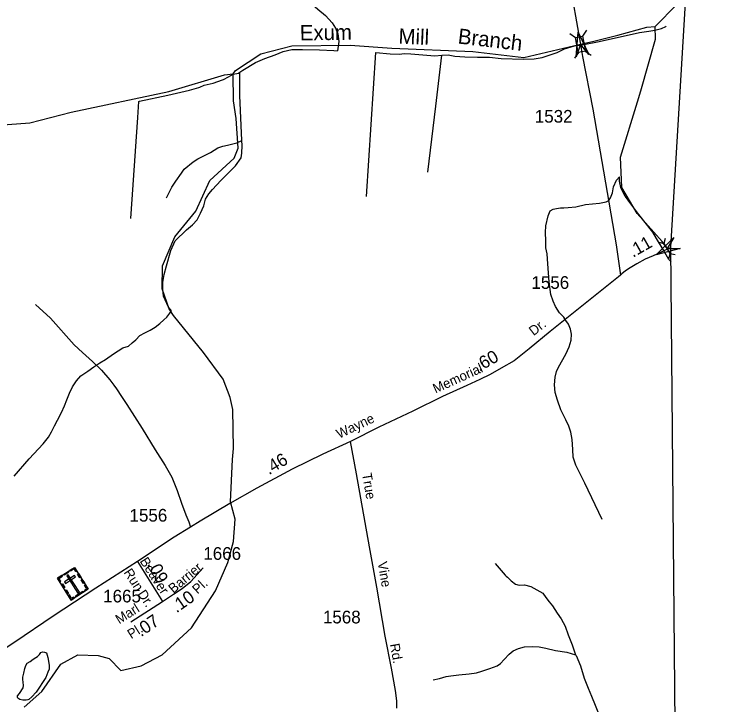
# Model space of a CAD drawing. Extents: x 2206922 to 2357709, y 510027 to 673830.
# Drawn here: x 2342837 to 2349933, y 623535 to 630335 of the extents above; entities that cross this region are included whole.
import ezdxf

# ---------------------------------------------------------------- set-up
doc = ezdxf.new("R2010")
doc.units = 0
for name, color, linetype in [('Exist Boundary Political CountyLine', 7, 'Continuous'), ('Exist Cultural Cemetery CELL', 7, 'Continuous'), ('Exist Hydrographic Creek Single Shore', 7, 'Continuous'), ('Exist Hydrographic Creek Single Shore Label', 7, 'Continuous'), ('Exist Hydrographic Misc Water Feature', 7, 'Continuous'), ('Exist Road Non-System Type 51', 7, 'Continuous'), ('Exist Road Secondary Mileage Hundredths English Label', 7, 'Continuous'), ('Exist Road Secondary Structure Pipe Attributed CELL', 7, 'Continuous'), ('Exist Road Secondary Structure Pipe CELL', 7, 'Continuous'), ('Exist Road Secondary Structure Standard Bridge Attributed CELL', 7, 'Continuous'), ('Exist Road Secondary Structure Standard Bridge CELL', 7, 'Continuous'), ('Exist Road Secondary Type 51 Attributed', 7, 'Continuous'), ('Exist Road Secondary Type 51 Label', 7, 'Continuous'), ('Exist Road Secondary Type 51 Number Label', 7, 'Continuous')]:
    doc.layers.add(name, color=color, linetype=linetype)

msp = doc.modelspace()

# ---------------------------------------------------------------- linework, layer by layer
at = {"layer": 'Exist Boundary Political CountyLine'}
msp.add_lwpolyline([(2349432.8, 613926.7), (2349305.7, 628042), (2349929.8, 638442.3), (2349895.9, 645815.6), (2349932.6, 654977.1)], dxfattribs=at)
at = {"layer": 'Exist Cultural Cemetery CELL'}
for points in [[(2343260.7, 624780.6), (2343428.7, 624887.4), (2343565.3, 624672.6), (2343397.4, 624565.7)], [(2343452, 624850.9), (2343442.4, 624844.8), (2343425.1, 624872), (2343390.9, 624850.2), (2343384.9, 624859.6), (2343428.7, 624887.4)], [(2343283.9, 624744), (2343293.5, 624750.1), (2343276.2, 624777.3), (2343310.4, 624799), (2343304.5, 624808.4), (2343260.7, 624780.6)], [(2343323.2, 624820.3), (2343366.9, 624848.1), (2343373, 624838.5), (2343329.3, 624810.7)], [(2343331.6, 624745.1), (2343341.7, 624729.3), (2343441, 624792.5), (2343431, 624808.3)], [(2343368.4, 624814.4), (2343352.6, 624804.3), (2343461.5, 624633.2), (2343477.2, 624643.3)], [(2343481.6, 624783.1), (2343458.3, 624819.6), (2343467.9, 624825.8), (2343491.2, 624789.2)], [(2343516.9, 624727.5), (2343493.7, 624764), (2343503.3, 624770.1), (2343526.6, 624733.6)], [(2343323.7, 624681.4), (2343300.5, 624718), (2343310.1, 624724.1), (2343333.3, 624687.6)], [(2343359.8, 624624.7), (2343336.5, 624661.3), (2343346.1, 624667.4), (2343369.4, 624630.8)], [(2343537.4, 624654.8), (2343531.2, 624664.5), (2343549.8, 624676.3), (2343528.1, 624710.4), (2343537.5, 624716.4), (2343565.3, 624672.6)], [(2343425.2, 624583.5), (2343419.1, 624593.2), (2343400.5, 624581.4), (2343378.8, 624615.5), (2343369.4, 624609.5), (2343397.3, 624565.7)], [(2343439.7, 624606.3), (2343511.3, 624651.8), (2343517.4, 624642.2), (2343445.8, 624596.6)]]:
    msp.add_lwpolyline(points, close=True, dxfattribs=at)
at = {"layer": 'Exist Hydrographic Creek Single Shore'}
for points in [[(2344991.4, 629751.1), (2345016.4, 629781.7), (2345264.5, 629945.9), (2345571.5, 630024.1), (2346146.5, 630030.9), (2346554.5, 630001.5), (2347354.4, 629968.3), (2347855.6, 629909.7), (2348413.2, 630040.4), (2348544.7, 630070.1), (2348783.9, 630130.8), (2349067.4, 630208.3), (2349150.5, 630215)], [(2349296.7, 627980.9), (2349267, 628027.9), (2349217.8, 628097.6), (2348972.5, 628373.2), (2348820.6, 628629.6), (2348808.5, 628927.7), (2348976.6, 629472.8), (2349008.6, 629582.3), (2349152.5, 630090.3), (2349150.5, 630215)], [(2341440.5, 629272.6), (2341857.4, 629286.2), (2342457.4, 629228.5), (2342990.5, 629266.4), (2343397.5, 629371.5), (2344360.5, 629574.7), (2344908.6, 629741.2), (2344991.4, 629751.1)], [(2342934.5, 623511.2), (2343107.4, 623662.6), (2343295.4, 623932.8), (2343461.5, 624024.9), (2343661.4, 624019.8), (2343769.5, 623988.1), (2343887.4, 623871.5), (2344087.5, 623915.6), (2344294.4, 624025.7), (2344582.5, 624290.1), (2344819.6, 624657.4), (2344941.6, 624934.7), (2344996.5, 625143.7), (2345011.5, 625360.9), (2344967.4, 625533.1), (2344987.5, 625950.7), (2344994.5, 626059.3), (2344989.6, 626443), (2344963.5, 626560.1), (2344894.4, 626741.1), (2344699.4, 627005.6), (2344404.6, 627367.8), (2344361.5, 627435), (2344292.4, 627632.3), (2344297.5, 627859), (2344419.5, 628142.9), (2344624.6, 628397.3), (2344762.6, 628698.3), (2345001.5, 628918), (2345042.5, 629018.1), (2345021.6, 629309.4), (2344994.5, 629482.2), (2344991.4, 629751.1)]]:
    msp.add_lwpolyline(points, dxfattribs=at)
at = {"layer": 'Exist Hydrographic Misc Water Feature'}
for p, q in [((2349260, 630217.9), (2349255.9, 630215.7)), ((2346307, 628541), (2346398.1, 629959.3))]:
    msp.add_line(p, q, dxfattribs=at)
for points in [[(2345367.7, 630688.5), (2345434.1, 630651.4), (2345488.5, 630622.1), (2345605.1, 630557.5), (2345722.4, 630483.1), (2345827.2, 630388.2), (2345901.8, 630323.5), (2345966.6, 630252.1), (2346001.5, 630198.6), (2346023.9, 630144.9), (2346035.1, 630069), (2346019.8, 629976.9)], [(2349150.5, 630215), (2349364.6, 630433.7), (2349388.6, 630510.1)], [(2347048.3, 629933.3), (2347112.1, 629935.8), (2347176.4, 629924.6), (2347276.1, 629916.1), (2347400.2, 629913.6), (2347518.3, 629914.9), (2347632.1, 629900.2), (2347854.4, 629894.8), (2347958.3, 629896.2), (2348036, 629909.2), (2348105.7, 629932), (2348183.3, 629960.9), (2348257.1, 629995.6), (2348354.5, 630026.8), (2348448, 630039.9), (2348582.1, 630063.5), (2348747.1, 630101.5), (2348996.5, 630156.5), (2349088.4, 630169.9), (2349148, 630178.4), (2349214.1, 630195.2), (2349255.9, 630215.7)], [(2345056.8, 629765.2), (2345088.6, 629785.5), (2345213.9, 629861.2), (2345303.3, 629900.1), (2345406.8, 629937.6), (2345486.2, 629970.3), (2345570.1, 629989.3), (2345676.3, 629988.8), (2345844.2, 629986.6), (2345984.3, 629980.2), (2346019.8, 629976.9)], [(2346398.1, 629959.3), (2346540.2, 629945.2), (2346628.3, 629944.1), (2346680.2, 629948.9), (2346744.2, 629947.4), (2346980.2, 629928.5), (2347048.3, 629933.3)], [(2346911.9, 628782.2), (2346988.4, 629430.9), (2347048.3, 629933.3)], [(2344062.9, 629477.5), (2344068.9, 629479.5), (2344350.2, 629541), (2344563.5, 629589.6), (2344654.9, 629614.8), (2344662.7, 629618.9), (2344707, 629637), (2344794.8, 629656.2), (2344886.2, 629689.5), (2344896.1, 629693.3), (2344947.7, 629720), (2344993.3, 629746.4), (2345045.3, 629757.2), (2345056.8, 629765.2)], [(2345079.2, 629091.9), (2345057.6, 629535.5), (2345056.8, 629765.2)], [(2343983.2, 628323.2), (2344054.9, 629319.4), (2344062.9, 629477.5)], [(2344385.7, 627414.2), (2344357, 627451.8), (2344307.8, 627559.3), (2344299.4, 627631.2), (2344300.4, 627693.1), (2344313.7, 627773.4), (2344334.4, 627857.5), (2344378.5, 628009.8), (2344419.7, 628104.2), (2344531.9, 628213.9), (2344593.4, 628262.6), (2344638.5, 628311), (2344669.9, 628377.2), (2344703.3, 628447.6), (2344720.3, 628516.1), (2344753.6, 628568.2), (2344789.2, 628608.7), (2344869.8, 628697.5), (2345016, 628843.4), (2345071.2, 628921.9), (2345076.7, 628967.7), (2345081.8, 629044), (2345079.2, 629091.9)], [(2344334.4, 628529.1), (2344387.1, 628633.9), (2344428.3, 628692.2), (2344483.3, 628770.7), (2344511, 628811.1), (2344600.2, 628882.1), (2344645.7, 628910.9), (2344705.2, 628941.3), (2344768.9, 628974.3), (2344840.5, 629019.1), (2344892.2, 629035.7), (2344935.8, 629048.2), (2345029.3, 629071.4), (2345079.2, 629091.9)], [(2348626.6, 625358.2), (2348456.2, 625718), (2348368.4, 625893), (2348343.4, 625972.5), (2348340.3, 626048.5), (2348333.1, 626148.5), (2348318.4, 626220.1), (2348299.5, 626278.1), (2348270.6, 626339.6), (2348221.6, 626439), (2348186.5, 626534.3), (2348166, 626610), (2348158.9, 626684.1), (2348165.8, 626762.1), (2348179.4, 626818.5), (2348198.8, 626860.6), (2348269.2, 626987.4), (2348304, 627059.7), (2348321, 627126.1), (2348327, 627184), (2348316.1, 627233.9), (2348295.4, 627283.6), (2348271.2, 627319.3), (2348248.9, 627351.1), (2348206.2, 627396.4), (2348167.7, 627457.7), (2348144.7, 627509.5), (2348122.1, 627575.3), (2348104.5, 627698.8), (2348092.6, 627878.6), (2348087.3, 627976.8), (2348074.4, 628034.3), (2348071.7, 628104.4), (2348068.6, 628186.4), (2348073.8, 628250.5), (2348094.7, 628350.4), (2348115.8, 628400.7), (2348145.7, 628417.3), (2348177.9, 628423.4), (2348217.5, 628430), (2348249.7, 628428.5), (2348293.8, 628432.8), (2348367.6, 628439.9), (2348465, 628461), (2348601.2, 628474.5), (2348668.6, 628489.6), (2348692.8, 628501.8), (2348710.2, 628527.9), (2348729.7, 628576.1), (2348741, 628636), (2348770.5, 628700.6), (2348797.8, 628735)], [(2349307, 627895.9), (2349285, 627921.2), (2349258.8, 627964.8), (2349230.3, 628020.2), (2349163, 628127.6), (2349128.1, 628189.3), (2348990.5, 628365.3), (2348921.2, 628454.4), (2348884.3, 628504.2), (2348856, 628543.7), (2348834.1, 628579.4), (2348811.3, 628629.1), (2348798.2, 628690.7), (2348797.8, 628735)], [(2342835.7, 625784.7), (2342982.1, 625956.1), (2343122.2, 626105.8), (2343173.2, 626170.3), (2343202.7, 626222.6), (2343234.1, 626280.7), (2343263, 626337.2), (2343302.2, 626411.7), (2343331.5, 626480.3), (2343352.6, 626536.3), (2343379.9, 626602.7), (2343409.2, 626666.8), (2343450.4, 626725.5), (2343491.7, 626773.7), (2343561, 626820.8), (2343620.4, 626861.4), (2343678.3, 626902.1), (2343733.8, 626936.8), (2343815.2, 626989.4), (2343906.1, 627050.8), (2343960, 627067.4), (2343997.7, 627097.8), (2344033.2, 627130.2), (2344074.8, 627170.6), (2344122.4, 627199.1), (2344175.9, 627223.9), (2344225.7, 627254.6), (2344271.3, 627289.1), (2344310.4, 627327.4), (2344340.4, 627351.7), (2344368.1, 627390.1), (2344385.7, 627414.2)], [(2347574.5, 624923.9), (2347673.5, 624811.3), (2347681.9, 624801.1), (2347694, 624789.1), (2347730.1, 624753.7), (2347772.5, 624720.1), (2347810.9, 624710.7), (2347862.8, 624715.5), (2347924.7, 624700.1), (2348041.8, 624631.4), (2348074, 624590), (2348104.5, 624546.5), (2348137.3, 624508.7), (2348183.7, 624437.3), (2348224.5, 624381.6), (2348263.4, 624308.5), (2348294.6, 624222.7), (2348331.5, 624125.5), (2348366.8, 624025.7)], [(2346962.4, 623779), (2347025.9, 623793.8), (2347091.6, 623812.7), (2347137.7, 623819.2), (2347215.8, 623828.1), (2347319.2, 623839.3), (2347389.5, 623848.2), (2347442.8, 623864.9), (2347520.9, 623889.7), (2347592.1, 623916.7), (2347625.9, 623940.8), (2347661.6, 623979.2), (2347712.9, 624032), (2347752.6, 624064.5), (2347804.5, 624089.1), (2347863.8, 624103.7), (2347937.8, 624106.4), (2348005.7, 624103.5), (2348074, 624090), (2348168.3, 624069.3), (2348278.6, 624050.7), (2348366.8, 624025.7)], [(2343145.7, 623801.1), (2343053.3, 623656.1), (2343007.9, 623611.4), (2342980.3, 623585.2), (2342968.6, 623580.8), (2342954.6, 623578.9), (2342920.4, 623580.4), (2342890.5, 623584), (2342870.2, 623599.7), (2342868.3, 623609.7), (2342867.9, 623621.9), (2342887.6, 623644.1), (2342925.1, 623700.5), (2342928.6, 623724.3), (2342924.7, 623756.5), (2342920, 623782.4), (2342919.8, 623804.3), (2342929, 623844.3), (2342938.8, 623890.6), (2342948.5, 623920.4), (2342964.1, 623942.8), (2342992, 623958.9), (2343023.5, 623983.4), (2343049.8, 623997.7), (2343065.2, 624007.9), (2343083.2, 624030), (2343096.7, 624048.2), (2343114.8, 624056.4), (2343134.5, 624052.6), (2343155, 624045.1), (2343161.1, 624023.1), (2343165.6, 623999.3), (2343178.5, 623923.6), (2343178.5, 623883.4), (2343167.1, 623855.1), (2343145.7, 623801.1)], [(2348366.8, 624025.7), (2348370.9, 624017.7), (2348413.9, 623916.4), (2348449.6, 623795), (2348488.6, 623695.5), (2348521.6, 623617.9), (2348601.8, 623425), (2348651.4, 623281.7), (2348676.4, 623219.9), (2348678.9, 623185.9)]]:
    msp.add_lwpolyline(points, dxfattribs=at)
at = {"layer": 'Exist Road Non-System Type 51'}
msp.add_lwpolyline([(2343046.2, 627477.1), (2343191.7, 627344), (2343425.8, 627078.4), (2343507.3, 627002.7), (2343606.2, 626916.9), (2343694.9, 626829.5), (2343779.2, 626733.5), (2343817, 626682.6), (2343844.7, 626644.7), (2343892.7, 626572), (2343943.6, 626492.7), (2344097.7, 626256.9), (2344225.7, 626045.9), (2344321.7, 625890.2), (2344387.1, 625777.4), (2344442.4, 625643.5), (2344484.6, 625518.4), (2344526.7, 625406.3), (2344554.4, 625335), (2344572.5, 625283.4)], dxfattribs=at)
at = {"layer": 'Exist Road Secondary Structure Pipe Attributed CELL'}
msp.add_lwpolyline([(2349396.9, 628028.9), (2349160.9, 627967.7), (2349334.7, 628138.8), (2349267, 628027.9)], close=True, dxfattribs=at)
at = {"layer": 'Exist Road Secondary Structure Pipe CELL'}
for p, q in [((2349185.9, 628090.2), (2349235.6, 628079.5)), ((2349248.9, 628128.5), (2349235.6, 628079.5)), ((2349235.6, 628079.5), (2349298.4, 627976.2)), ((2349285, 627927.2), (2349298.4, 627976.2)), ((2349348, 627965.5), (2349298.4, 627976.2))]:
    msp.add_line(p, q, dxfattribs=at)
at = {"layer": 'Exist Road Secondary Structure Standard Bridge Attributed CELL'}
msp.add_lwpolyline([(2348372.5, 629916.9), (2348390.3, 630160.1), (2348496.5, 629940.6), (2348413.2, 630040.4)], close=True, dxfattribs=at)
at = {"layer": 'Exist Road Secondary Structure Standard Bridge CELL'}
for p, q in [((2348308.5, 630148.3), (2348365.3, 630109.2)), ((2348473.9, 630178.9), (2348434.8, 630122.1)), ((2348394.1, 629960.9), (2348354.9, 629904)), ((2348461.9, 629973.4), (2348518.7, 629934.3))]:
    msp.add_line(p, q, dxfattribs=at)
msp.add_lwpolyline([(2348434.8, 630122.1), (2348462.2, 629973.5), (2348392.8, 629960.6), (2348365.3, 630109.2)], close=True, dxfattribs=at)
at = {"layer": 'Exist Road Secondary Type 51 Attributed'}
for p in [(2344049.7, 624944.3), (2343984.3, 624352)]:
    msp.add_line(p, (2344295.5, 624551.4), dxfattribs=at)
for points in [[(2347474.4, 636503), (2347484.7, 636314.9), (2347489.7, 636091.8), (2347499.5, 635727), (2347506.9, 635512.5), (2347511.8, 635342.4), (2347519.2, 635246.3), (2347529.1, 635167.4), (2347541.4, 635078.7), (2347593.1, 634750.8), (2347664.6, 634336.7), (2347740.9, 633922.6), (2347800.1, 633555.3), (2347930.6, 632805.9), (2348051.3, 632108.3), (2348132.6, 631632.5), (2348184.4, 631339.2), (2348273, 630863.4), (2348339.5, 630466.4), (2348410.2, 630057.6)], [(2348410.2, 630057.6), (2348433, 629921.3), (2348534.8, 629401), (2348765.9, 628065.9), (2348809.7, 627767.6)], [(2349305.8, 628037.2), (2349209.7, 627991.4), (2349131.1, 627957), (2349051.5, 627922.2), (2348970, 627879), (2348902.8, 627838.8), (2348857, 627807.6), (2348822.1, 627778.3), (2348809.7, 627767.6)], [(2348809.7, 627767.6), (2348787.8, 627749), (2348114.4, 627210.2), (2347909.3, 627039.2), (2347760.4, 626921.9), (2347633.4, 626848.6), (2347526, 626788.7), (2347423.4, 626737.4), (2347294, 626678.8), (2347054.7, 626571.3), (2346761.7, 626427.1), (2346429, 626267.1), (2346149.8, 626128.8)], [(2346149.8, 626128.8), (2345876.4, 626002.2), (2345575.3, 625853.8), (2345224.8, 625668.3), (2344958.4, 625517.9), (2344668.6, 625342.5), (2344572.5, 625283.4), (2344410.5, 625183.7), (2344049.7, 624944.3)], [(2346606.4, 623500.7), (2346605, 623572), (2346593.3, 623673.8), (2346551.2, 623893.6), (2346491.5, 624209.4), (2346407.2, 624691.1), (2346335.9, 625089.8), (2346206.5, 625807.2), (2346149.8, 626128.8)], [(2344049.7, 624944.3), (2343641.1, 624680.9), (2343220.8, 624405.8), (2342841.2, 624150.4), (2342400.5, 623861.6), (2342015.1, 623609.1)], [(2344295.5, 624551.4), (2344404.6, 624624.1), (2344490.9, 624679.2), (2344576.3, 624749.3), (2344698.4, 624883.2)]]:
    msp.add_lwpolyline(points, dxfattribs=at)

# ---------------------------------------------------------------- texts
at = {"layer": 'Exist Hydrographic Creek Single Shore Label'}
for s, rotation, p in [('Exum', 0.67943, (2345650.2, 630079.1)), ('Mill', 357.622, (2346619.4, 630047.6)), ('Branch', 353.33709, (2347201, 630049.1))]:
    msp.add_text(s, height=150, rotation=rotation, dxfattribs=at).set_placement(p)
at = {"layer": 'Exist Road Secondary Mileage Hundredths English Label'}
for s, rotation, p in [('.11', 29.50636, (2348931.1, 627936.7)), ('.60', 29.50636, (2347417.9, 626812.6)), ('.46', 31.18426, (2345345.1, 625794.9)), ('.09', 297.44361, (2344141.7, 624922.2)), ('.10', 34.82996, (2344434.7, 624434.1)), ('.07', 34.28638, (2344085.1, 624198.7))]:
    msp.add_text(s, height=125, rotation=rotation, dxfattribs=at).set_placement(p)
at = {"layer": 'Exist Road Secondary Type 51 Label'}
for s, rotation, p in [('Dr.', 37.72871, (2347952, 627164.6)), ('Memorial', 24.41243, (2346986.1, 626599.5)), ('Wayne', 25.344, (2346036.4, 626153.6)), ('True', 279.77827, (2346262, 625808.9)), ('Beaver', 303.0077, (2344068.7, 624948.6)), ('Vine', 279.9554, (2346414.8, 624935.6)), ('Run', 303.0077, (2343910.2, 624837.3)), ('Barrier', 40.02059, (2344403.8, 624626.2)), ('Pl.', 42.31091, (2344641.8, 624619)), ('Dr.', 303.0077, (2344047.3, 624627.2)), ('Marl', 32.12367, (2343870.2, 624325.2)), ('Pl.', 32.12367, (2343988.1, 624178.5)), ('Rd.', 280.24769, (2346535.8, 624129.2))]:
    msp.add_text(s, height=95, rotation=rotation, dxfattribs=at).set_placement(p)
at = {"layer": 'Exist Road Secondary Type 51 Number Label'}
for s, p in [('1532', (2347964.3, 629268.7)), ('1556', (2347931.1, 627631.2)), ('1556', (2343971.7, 625337.9)), ('1666', (2344698.8, 624961.6)), ('1665', (2343712.1, 624542)), ('1568', (2345876.9, 624335.2))]:
    msp.add_text(s, height=125, dxfattribs=at).set_placement(p)

doc.saveas('drawing.dxf')
